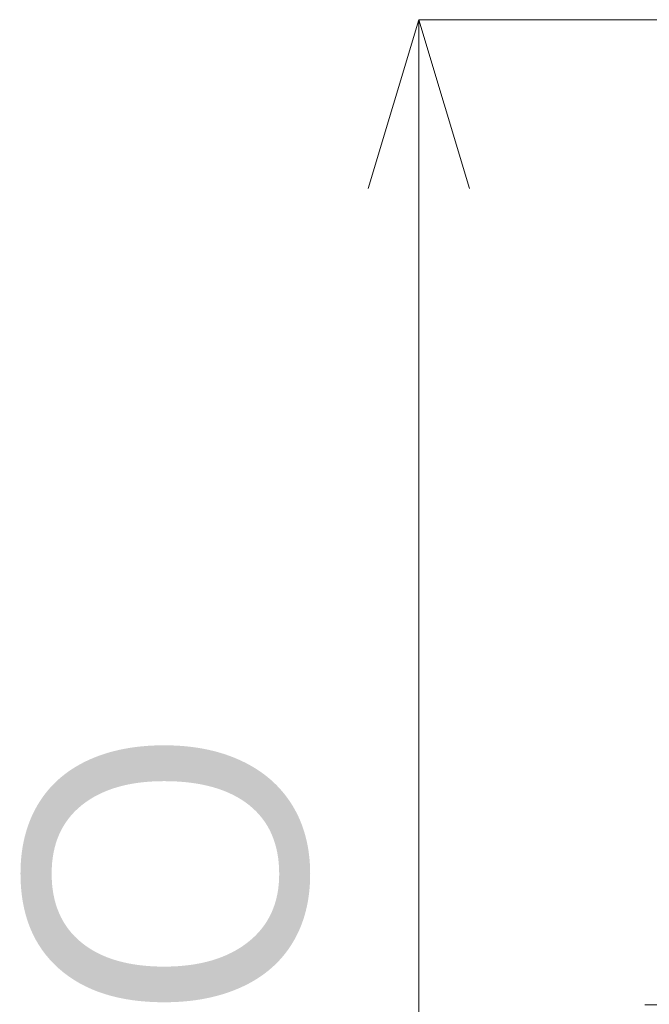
# Model space of a CAD drawing. Header units: millimetres. Extents: x -1970 to 61924, y -58230 to 6847.
# Tile 352 of 656: x 295 to 854, y -17149 to -16275. Entities that reach past the tile are written whole.
import ezdxf

# ---------------------------------------------------------------- set-up
doc = ezdxf.new("R2010")
doc.units = ezdxf.units.MM
doc.layers.add('COTAS_O', color=1, linetype='Continuous', lineweight=0)
doc.layers.add('COTAS_P', color=1, linetype='Continuous', lineweight=0)
doc.dimstyles.new('R19_100', dxfattribs={"dimtxt": 250, "dimasz": 150, "dimexe": 150, "dimexo": 80, "dimgap": 100, "dimtad": 1, "dimtih": 1, "dimtoh": 1, "dimdsep": 46, "dimcen": 0.09, "dimadec": 0, "dimazin": 0, "dimtfac": 1, "dimtdec": 4, "dimtofl": 0, "dimtmove": 0, "dimatfit": 3, "dimfxl": 1, "dimtolj": 1, "dimtzin": 0, "dimarcsym": 0})

# ---------------------------------------------------------------- blocks, each defined once
blk = doc.blocks.new('DIM_R26_32')
at = {"layer": 'COTAS_O'}
for p, q in [((649.2, -16275), (604.2, -16425)), ((1349.2, -16275), (649.2, -16275)), ((649.2, -19725), (649.2, -16275)), ((649.2, -16275), (694.2, -16425)), ((649.2, -19725), (604.2, -19575)), ((649.2, -19725), (694.2, -19575)), ((1349.2, -19725), (649.2, -19725))]:
    blk.add_line(p, q, dxfattribs=at)
blk.add_text('3450 O', height=250, rotation=90, dxfattribs=at).set_placement((549.2, -18000))
blk = doc.blocks.new('DIM_R26_33')
at = {"layer": 'COTAS_P'}
for p, q in [((850, -17150), (1750, -17150)), ((1750, -17150), (1705, -17300)), ((1750, -18850), (1750, -17150)), ((1750, -17150), (1795, -17300)), ((1750, -18850), (1705, -18700)), ((1750, -18850), (1795, -18700)), ((850, -18850), (1750, -18850))]:
    blk.add_line(p, q, dxfattribs=at)
blk.add_text('1700 P', height=250, rotation=90, dxfattribs=at).set_placement((1650, -18000))

msp = doc.modelspace()

# ---------------------------------------------------------------- dimensions: what is measured, and where the dimension line sits
at = {"layer": 'COTAS_O'}
dim = msp.add_aligned_dim(p1=(1349.2, -19725), p2=(1349.2, -16275), distance=700, text='<> O', dimstyle='R19_100', dxfattribs=at)
dim.commit()
dim.dimension.update_dxf_attribs({"geometry": 'DIM_R26_32', "text_midpoint": (649.2, -18000)})
at = {"layer": 'COTAS_P'}
dim = msp.add_aligned_dim(p1=(850, -18850), p2=(850, -17150), distance=-900, text='<> P', dimstyle='R19_100', dxfattribs=at)
dim.commit()
dim.dimension.update_dxf_attribs({"geometry": 'DIM_R26_33', "text_midpoint": (1750, -18000)})

doc.saveas('drawing.dxf')
